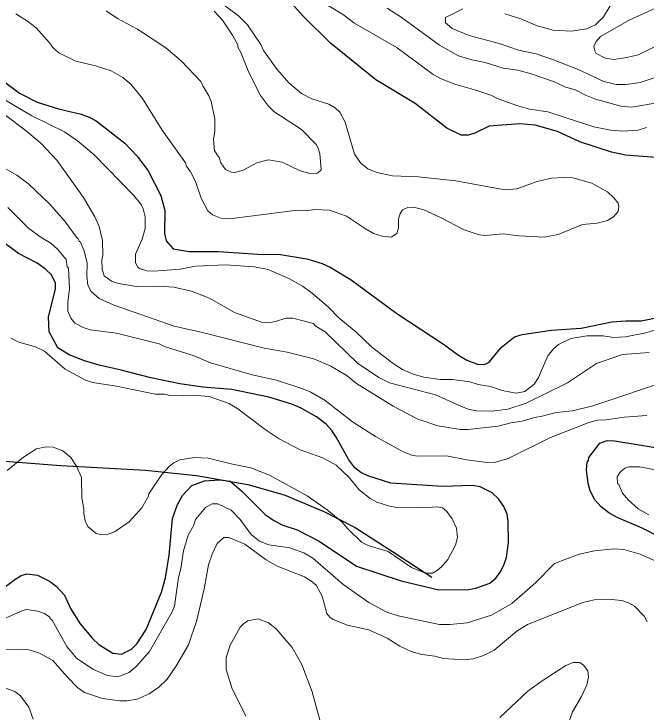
# Model space of a CAD drawing. Extents: x 598.3 to 623.2, y 6902.2 to 6930.1.
# Drawn here: x 600.502 to 602.248, y 6908.773 to 6910.701 of the extents above; entities that cross this region are included whole.
import ezdxf

# ---------------------------------------------------------------- set-up
doc = ezdxf.new("R2010")
doc.units = 0
doc.header["$LTSCALE"] = 0.032
for name, color, linetype, lineweight in [('1', 7, 'Continuous', 25), ('2', 7, 'Continuous', 13), ('26', 7, 'Continuous', 25)]:
    doc.layers.add(name, color=color, linetype=linetype, lineweight=lineweight)

msp = doc.modelspace()

# ---------------------------------------------------------------- linework, layer by layer
at = {"layer": '1'}
for points in [[(602.2748, 6910.3048), (602.1909, 6910.3112), (602.1526, 6910.3195), (602.0647, 6910.3476), (602.0038, 6910.3763), (601.9415, 6910.394), (601.8996, 6910.3978), (601.8146, 6910.3908), (601.7753, 6910.372), (601.7568, 6910.3664), (601.7373, 6910.3664), (601.6975, 6910.3859), (601.6103, 6910.4534), (601.5015, 6910.5187), (601.3761, 6910.62), (601.3022, 6910.6944), (601.2433, 6910.7599)], [(600.4284, 6910.5484), (600.5177, 6910.4827), (600.5661, 6910.4578), (600.6248, 6910.4392), (600.6879, 6910.4247), (600.7096, 6910.4164), (600.7294, 6910.4056), (600.8083, 6910.3442), (600.8426, 6910.3083), (600.8732, 6910.2674), (600.9079, 6910.1997), (600.9189, 6910.1583), (600.9182, 6910.0948), (600.9222, 6910.0744), (600.942, 6910.0526), (600.9864, 6910.0449), (601.0674, 6910.0449), (601.1894, 6910.0369), (601.2325, 6910.0376), (601.3108, 6910.0249), (601.3529, 6910.012), (601.375, 6910.0019), (601.4334, 6909.9665), (601.5598, 6909.8735), (601.6886, 6909.7893), (601.7299, 6909.7587), (601.7526, 6909.7451), (601.7822, 6909.7335), (601.8019, 6909.7325), (601.8145, 6909.7395), (601.848, 6909.78), (601.885, 6909.8095), (601.906, 6909.8159)], [(601.8668, 6909.2989), (601.8644, 6909.3196), (601.8553, 6909.341), (601.8403, 6909.3615), (601.8231, 6909.3787), (601.7894, 6909.3948), (601.7684, 6909.3989), (601.6864, 6909.3958), (601.5434, 6909.4054), (601.4799, 6909.4257), (601.4603, 6909.4348), (601.4438, 6909.4474), (601.4269, 6909.4693), (601.3924, 6909.532), (601.3797, 6909.5509), (601.3646, 6909.5676), (601.3379, 6909.5885), (601.2956, 6909.6125), (601.2698, 6909.6231), (601.2056, 6909.6428), (601.1043, 6909.6637), (601.0237, 6909.6701), (600.9602, 6909.679), (600.88, 6909.6958), (600.7981, 6909.7176), (600.7375, 6909.7306), (600.6972, 6909.7429), (600.6549, 6909.7597), (600.623, 6909.7793), (600.5993, 6909.8233), (600.5975, 6909.8646), (600.617, 6909.941), (600.617, 6909.9572), (600.6055, 6909.9804), (600.5889, 6909.9961), (600.5665, 6910.0127), (600.5144, 6910.0397), (600.4311, 6910.1014)], [(601.906, 6909.8159), (601.987, 6909.8273), (602.0685, 6909.8335), (602.1532, 6909.8509), (602.1925, 6909.8539), (602.2347, 6909.8532), (602.2758, 6909.8618)], [(602.3426, 6909.2275), (602.2371, 6909.2807), (602.1683, 6909.3106), (602.1451, 6909.323), (602.124, 6909.3393), (602.1063, 6909.3587), (602.0933, 6909.3836), (602.0878, 6909.4041), (602.0839, 6909.442), (602.0854, 6909.463), (602.0894, 6909.4681), (602.0896, 6909.4762), (602.1203, 6909.5155), (602.1405, 6909.5228), (602.1618, 6909.522), (602.3075, 6909.4985)], [(600.4565, 6909.1044), (600.504, 6909.1393), (600.5217, 6909.1497), (600.5377, 6909.1545), (600.5668, 6909.1512), (600.5999, 6909.1347), (600.6184, 6909.1207), (600.6413, 6909.0954), (600.6583, 6909.0591), (600.6852, 6909.0167), (600.7186, 6908.9762), (600.7363, 6908.9599), (600.7754, 6908.9353), (600.7994, 6908.9329), (600.8269, 6908.947), (600.8417, 6908.9609), (600.867, 6909.0005), (600.9098, 6909.1036), (600.9207, 6909.1439), (600.9312, 6909.2066), (600.9399, 6909.3076), (600.9536, 6909.3463), (600.9676, 6909.3714), (600.9938, 6909.3985), (601.0282, 6909.4111), (601.0706, 6909.4143), (601.0992, 6909.4107), (601.1304, 6909.3842), (601.1961, 6909.3184), (601.2197, 6909.3021), (601.2449, 6909.2892), (601.2843, 6909.2758), (601.3453, 6909.2445), (601.4478, 6909.1762), (601.5713, 6909.1357), (601.6755, 6909.1109), (601.7571, 6909.1117), (601.7781, 6909.1149), (601.8167, 6909.1287), (601.8333, 6909.1429), (601.8451, 6909.1588), (601.8554, 6909.1786), (601.8621, 6909.2001), (601.8676, 6909.24), (601.8668, 6909.2989)]]:
    msp.add_lwpolyline(points, dxfattribs=at)
at = {"layer": '2'}
for points in [[(601.8583, 6910.7016), (601.9023, 6910.6874), (601.9472, 6910.6679), (601.9914, 6910.6566), (602.0407, 6910.6537), (602.0844, 6910.6598), (602.1086, 6910.6711), (602.1309, 6910.6928), (602.1672, 6910.7549)], [(600.9118, 6910.3799), (600.9761, 6910.29), (600.979, 6910.2811), (600.99, 6910.2653), (601.0038, 6910.2387), (601.0193, 6910.1925), (601.0377, 6910.1575), (601.0505, 6910.1459), (601.0738, 6910.1368), (601.0975, 6910.1356), (601.2854, 6910.159), (601.3075, 6910.1575), (601.3333, 6910.1608), (601.3734, 6910.159), (601.4203, 6910.1428), (601.47, 6910.1091), (601.495, 6910.0949), (601.5188, 6910.087), (601.5439, 6910.0847), (601.5593, 6910.0948), (601.5641, 6910.1095), (601.5642, 6910.1343), (601.5689, 6910.15), (601.5754, 6910.1597), (601.5903, 6910.1664), (601.6062, 6910.1671), (601.634, 6910.1597), (601.678, 6910.1402), (601.7459, 6910.1046), (601.7868, 6910.0908), (601.8046, 6910.0895), (601.8533, 6910.0936), (601.8967, 6910.0879), (601.9666, 6910.0847), (602.0048, 6910.0919), (602.0728, 6910.1195), (602.1127, 6910.1234), (602.1416, 6910.1305), (602.1581, 6910.1411), (602.1709, 6910.1555), (602.1728, 6910.1696), (602.1709, 6910.1782), (602.1594, 6910.1936), (602.1413, 6910.2102), (602.0982, 6910.2336), (602.0461, 6910.2482), (602.021, 6910.2498), (601.987, 6910.2474), (601.9471, 6910.2379), (601.8914, 6910.2182), (601.8579, 6910.215), (601.7223, 6910.2401), (601.6194, 6910.2513), (601.5472, 6910.2536), (601.5041, 6910.2631), (601.4796, 6910.2737), (601.4602, 6910.2891), (601.4424, 6910.3142), (601.4168, 6910.4025), (601.4017, 6910.4299), (601.3889, 6910.4419), (601.3717, 6910.452), (601.3248, 6910.4663), (601.2963, 6910.481), (601.2615, 6910.511), (601.2293, 6910.5472), (601.1911, 6910.6), (601.1843, 6910.6166), (601.1468, 6910.6711), (601.1225, 6910.6961), (601.0614, 6910.7419)], [(601.3283, 6910.7504), (601.4119, 6910.6982), (601.4409, 6910.6765), (601.5609, 6910.6075), (601.6602, 6910.5337), (601.6821, 6910.5218), (601.7202, 6910.5067), (601.7776, 6910.491), (601.819, 6910.4768), (601.8396, 6910.4666), (601.8938, 6910.4469), (601.9262, 6910.4384), (601.9764, 6910.4304), (602.1033, 6910.3897), (602.1496, 6910.3801), (602.1836, 6910.3769), (602.226, 6910.38), (602.2489, 6910.3873)], [(602.2842, 6910.4566), (602.2078, 6910.4433), (602.178, 6910.4464), (602.1088, 6910.4654), (602.0806, 6910.4764), (602.052, 6910.4918), (602.0234, 6910.5), (601.9921, 6910.5145), (601.9311, 6910.5356), (601.8934, 6910.5459), (601.8532, 6910.5514), (601.8035, 6910.5671), (601.7671, 6910.5745), (601.7296, 6910.5853), (601.6775, 6910.615), (601.572, 6910.6919), (601.5333, 6910.7168)], [(602.2946, 6910.5332), (602.2315, 6910.5114), (602.1928, 6910.5059), (602.165, 6910.5063), (602.1317, 6910.5141), (602.0601, 6910.5481), (601.9922, 6910.5747), (601.9446, 6910.5905), (601.8956, 6910.6012), (601.8424, 6910.6197), (601.7594, 6910.642), (601.7129, 6910.6611), (601.6943, 6910.6761), (601.6939, 6910.691), (601.7415, 6910.7152)], [(602.2848, 6910.6166), (602.226, 6910.5885), (602.195, 6910.5805), (602.1592, 6910.5752), (602.1349, 6910.579), (602.1106, 6910.5916), (602.1066, 6910.599), (602.1041, 6910.6115), (602.1104, 6910.6251), (602.1218, 6910.6391), (602.2018, 6910.6843), (602.2843, 6910.7215)], [(600.5072, 6910.7013), (600.5393, 6910.6812), (600.5634, 6910.6627), (600.6001, 6910.6214), (600.6091, 6910.6082), (600.6264, 6910.5935), (600.6732, 6910.5705), (600.7269, 6910.5574), (600.7706, 6910.5436), (600.8032, 6910.5257), (600.826, 6910.5061), (600.857, 6910.4671), (600.9118, 6910.3799)], [(601.0546, 6910.7091), (601.0782, 6910.6837), (601.1055, 6910.6426), (601.1203, 6910.6158), (601.1206, 6910.6091), (601.129, 6910.5946), (601.151, 6910.5392), (601.1828, 6910.4755), (601.2055, 6910.4464), (601.2198, 6910.4321), (601.2966, 6910.382), (601.3368, 6910.3402), (601.3427, 6910.3307), (601.3471, 6910.3156), (601.3505, 6910.2707), (601.3405, 6910.261), (601.3234, 6910.2599), (601.2929, 6910.2679), (601.2426, 6910.2914), (601.2048, 6910.2984), (601.1726, 6910.2897), (601.1347, 6910.2693), (601.112, 6910.2628), (601.1025, 6910.2644), (601.0862, 6910.2716), (601.0731, 6910.2899), (601.0686, 6910.3047), (601.0558, 6910.3229), (601.0533, 6910.3552), (601.0573, 6910.3766), (601.0573, 6910.4111), (601.0469, 6910.4592), (601.0407, 6910.4748), (601.0235, 6910.5021), (601.0185, 6910.5144), (600.9635, 6910.5718), (600.9211, 6910.6072), (600.843, 6910.6592), (600.7883, 6910.6887), (600.7565, 6910.7094)], [(602.2973, 6909.8361), (602.2476, 6909.82), (602.1916, 6909.8095), (602.1581, 6909.8078), (602.1294, 6909.8118), (602.0848, 6909.8118), (602.0404, 6909.8046), (602.0061, 6909.7881), (601.9922, 6909.7761), (601.9768, 6909.7566), (601.9511, 6909.6972), (601.9388, 6909.6789), (601.9128, 6909.6584), (601.8893, 6909.6532), (601.8505, 6909.6613), (601.8183, 6909.6717), (601.7841, 6909.6775), (601.7614, 6909.6848), (601.7137, 6909.6912), (601.679, 6909.6914), (601.6343, 6909.6978), (601.6049, 6909.7064), (601.5757, 6909.7186), (601.5494, 6909.7352), (601.4892, 6909.7814), (601.4462, 6909.8229), (601.4006, 6909.8612), (601.3695, 6909.8923), (601.3219, 6909.9326), (601.2992, 6909.9488), (601.2633, 6909.9695), (601.2045, 6909.9956), (601.1661, 6910.0028), (601.0876, 6910.0085), (601.0033, 6910.0044), (600.9612, 6909.9966), (600.8884, 6909.9908), (600.869, 6909.9919), (600.8491, 6909.9981), (600.8438, 6910.002), (600.8373, 6910.014), (600.8382, 6910.0374), (600.8558, 6910.0789), (600.8647, 6910.1082), (600.8647, 6910.1408), (600.859, 6910.1631), (600.8533, 6910.1745), (600.8326, 6910.2002), (600.7226, 6910.3126), (600.6772, 6910.3508), (600.6416, 6910.3751), (600.5513, 6910.4194), (600.442, 6910.4838)], [(600.4797, 6910.4204), (600.5323, 6910.3812), (600.5762, 6910.344), (600.6206, 6910.2971), (600.6938, 6910.1938), (600.7253, 6910.1408), (600.7378, 6910.1141), (600.7465, 6910.0757), (600.7474, 6910.0338), (600.745, 6910.0216), (600.7453, 6909.995), (600.7516, 6909.9776), (600.7719, 6909.9634), (600.7911, 6909.9565), (600.8402, 6909.9479), (600.9016, 6909.9495), (600.944, 6909.9461), (600.9921, 6909.935), (601.0418, 6909.916), (601.1111, 6909.8764)], [(600.4651, 6910.2812), (600.5102, 6910.2562), (600.5428, 6910.2309), (600.6004, 6910.1766), (600.6419, 6910.1294), (600.6772, 6910.0807), (600.68, 6910.0796), (600.6817, 6910.0728), (600.6851, 6910.0722), (600.6964, 6910.0464), (600.7044, 6910.0129), (600.7037, 6909.9777), (600.7061, 6909.9521), (600.7154, 6909.9343), (600.7374, 6909.9151), (600.7764, 6909.8972), (600.9443, 6909.8385), (601.0231, 6909.8208), (601.1927, 6909.7776), (601.2571, 6909.7672), (601.3308, 6909.7487), (601.3777, 6909.7286), (601.4222, 6909.7011), (601.4484, 6909.6802), (601.5495, 6909.6175), (601.6154, 6909.583), (601.6724, 6909.5634), (601.7352, 6909.5536)], [(602.2501, 6909.5924), (602.1872, 6909.5875), (602.1378, 6909.5796), (602.1129, 6909.5795), (602.0896, 6909.5725), (601.9845, 6909.5315), (601.8667, 6909.4733), (601.8291, 6909.4618), (601.8016, 6909.463), (601.753, 6909.4695), (601.6972, 6909.4807), (601.6154, 6909.4792), (601.6006, 6909.4821), (601.577, 6909.4916), (601.5007, 6909.5338), (601.4371, 6909.5742), (601.3612, 6909.6333), (601.3216, 6909.6562), (601.2968, 6909.667), (601.2269, 6909.6897), (601.1603, 6909.7039), (601.0452, 6909.7377), (600.9973, 6909.7576), (600.9176, 6909.7828), (600.9028, 6909.7898), (600.7857, 6909.8191), (600.7123, 6909.8289), (600.6931, 6909.8353), (600.6698, 6909.8471), (600.6589, 6909.8608), (600.6511, 6909.8799), (600.6511, 6909.905), (600.6559, 6909.9429), (600.6526, 6909.9993), (600.6494, 6910.0027), (600.6462, 6910.0228), (600.6222, 6910.0511), (600.6037, 6910.068), (600.5746, 6910.0851), (600.5422, 6910.1093), (600.4855, 6910.1668)], [(601.1111, 6909.8764), (601.1883, 6909.8491), (601.2053, 6909.8483), (601.2244, 6909.8515), (601.2531, 6909.8611), (601.2725, 6909.8612), (601.3291, 6909.8459), (601.3343, 6909.8399), (601.3613, 6909.8227), (601.4511, 6909.7364), (601.5098, 6909.6965), (601.5393, 6909.6825), (601.6668, 6909.6495), (601.7384, 6909.6164), (601.7598, 6909.6087), (601.7805, 6909.6046), (601.8225, 6909.6037), (601.8664, 6909.6093), (601.9164, 6909.626), (602.0307, 6909.6824), (602.1111, 6909.7356), (602.1829, 6909.7609), (602.2565, 6909.7664)], [(600.4938, 6909.8057), (600.5155, 6909.7947), (600.5618, 6909.7819), (600.5865, 6909.77), (600.6437, 6909.7203), (600.6996, 6909.6896), (600.7188, 6909.6832), (600.7854, 6909.6734), (600.892, 6909.6508), (600.9177, 6909.6508), (600.933, 6909.6475), (600.9691, 6909.6459), (601.0071, 6909.6475), (601.0415, 6909.6442), (601.0965, 6909.6247), (601.1203, 6909.6104), (601.1955, 6909.5535), (601.2346, 6909.5272), (601.2926, 6909.4975), (601.3556, 6909.4749), (601.3919, 6909.4545), (601.428, 6909.421), (601.4555, 6909.387), (601.4857, 6909.3623), (601.5045, 6909.3526), (601.5393, 6909.3417), (601.5587, 6909.3383), (601.6308, 6909.3366), (601.6709, 6909.3399), (601.6858, 6909.3365), (601.6979, 6909.3267), (601.7129, 6909.3069), (601.7248, 6909.2804), (601.7276, 6909.255), (601.722, 6909.2341), (601.7006, 6909.1938), (601.6825, 6909.1733), (601.6691, 6909.1625), (601.6578, 6909.1569), (601.6384, 6909.1562), (601.5998, 6909.1723), (601.5358, 6909.2164), (601.4801, 6909.2332), (601.4623, 6909.242), (601.4238, 6909.2785)], [(601.7352, 6909.5536), (601.7557, 6909.5536), (601.8395, 6909.5623), (601.8744, 6909.5713), (601.906, 6909.5763), (601.9398, 6909.5867), (601.9614, 6909.5898), (602.0001, 6909.6006), (602.0452, 6909.6046), (602.1006, 6909.6188), (602.3212, 6909.6919)], [(601.4238, 6909.2785), (601.4076, 6909.298), (601.3672, 6909.3317), (601.3121, 6909.37), (601.2075, 6909.4276), (601.1564, 6909.4476), (601.1054, 6909.4573), (601.0382, 6909.4742), (601.0008, 6909.4759), (600.96, 6909.4693), (600.9436, 6909.4611), (600.9313, 6909.4518), (600.9107, 6909.4287), (600.8749, 6909.3755), (600.8741, 6909.3694), (600.8553, 6909.3371), (600.8204, 6909.298), (600.7794, 6909.2709), (600.7581, 6909.2627), (600.7412, 6909.2631), (600.7292, 6909.2661), (600.7064, 6909.2855), (600.6983, 6909.301), (600.6948, 6909.3211), (600.6955, 6909.3335), (600.6899, 6909.3642), (600.6882, 6909.4206), (600.6751, 6909.4516), (600.6588, 6909.4755), (600.6372, 6909.4945), (600.6108, 6909.5042), (600.5906, 6909.5058), (600.5647, 6909.4999), (600.5283, 6909.477), (600.483, 6909.4397)], [(602.307, 6909.4355), (602.2298, 6909.4499), (602.2004, 6909.4499), (602.1891, 6909.4468), (602.1763, 6909.4355), (602.168, 6909.4221), (602.1693, 6909.4042), (602.1728, 6909.4012), (602.1827, 6909.3777), (602.1997, 6909.3583), (602.2261, 6909.3338), (602.2557, 6909.3179)], [(600.9828, 6909.2612), (600.9985, 6909.2894), (601.0037, 6909.3046), (601.0307, 6909.3382), (601.0494, 6909.3479), (601.0654, 6909.3479), (601.1019, 6909.3303), (601.1273, 6909.3047), (601.1576, 6909.2632), (601.1807, 6909.245), (601.2056, 6909.2344), (601.2644, 6909.2266), (601.3029, 6909.2122), (601.3277, 6909.1982), (601.4106, 6909.1265), (601.482, 6909.0757), (601.532, 6909.0483), (601.5631, 6909.0389), (601.6772, 6909.0145), (601.706, 6909.0145), (601.7538, 6909.0194), (601.8208, 6909.0407), (601.8777, 6909.0729), (601.9429, 6909.1294), (601.9948, 6909.1836), (602.0635, 6909.2085), (602.1055, 6909.2178), (602.1597, 6909.2233), (602.1869, 6909.2218), (602.2318, 6909.2091), (602.3086, 6909.1749)], [(600.4421, 6909.0161), (600.5269, 6909.0535), (600.5364, 6909.0557), (600.5682, 6909.0518), (600.5865, 6909.0451), (600.6008, 6909.0353), (600.6012, 6909.0321), (600.6074, 6909.0271), (600.6477, 6908.9537), (600.676, 6908.9207), (600.7213, 6908.8903), (600.7604, 6908.8734), (600.7886, 6908.8704), (600.8206, 6908.8825), (600.8406, 6908.8997), (600.8762, 6908.9403), (600.9391, 6909.0493), (600.9456, 6909.0655), (600.9562, 6909.1446), (600.9634, 6909.1692), (600.97, 6909.2179), (600.9828, 6909.2612)], [(600.4598, 6908.9448), (600.522, 6908.9465), (600.5431, 6908.9447), (600.5707, 6908.9365), (600.6096, 6908.915), (600.6487, 6908.8699), (600.6781, 6908.8401), (600.6966, 6908.8273), (600.7465, 6908.8105), (600.7946, 6908.8041), (600.8135, 6908.8041), (600.8423, 6908.8089), (600.8753, 6908.8231), (600.9026, 6908.8418), (600.9251, 6908.8641), (600.9488, 6908.8985), (600.9844, 6908.9584), (601.0072, 6909.0264), (601.0273, 6909.1135), (601.0396, 6909.1791), (601.0495, 6909.2092), (601.0637, 6909.2384), (601.0819, 6909.2548), (601.0956, 6909.2554), (601.1402, 6909.2365), (601.1987, 6909.1933)], [(601.1987, 6909.1933), (601.2293, 6909.1758), (601.3043, 6909.146), (601.3225, 6909.1354), (601.3366, 6909.1237), (601.3538, 6909.0925), (601.3665, 6909.045), (601.3743, 6909.0352), (601.3833, 6909.0288), (601.4231, 6909.0129), (601.4826, 6908.9998), (601.5328, 6908.9771), (601.5676, 6908.9544), (601.5992, 6908.9402), (601.6282, 6908.9317), (601.6642, 6908.927), (601.6883, 6908.9206), (601.746, 6908.9174), (601.7704, 6908.9203), (601.7987, 6908.9293), (601.8286, 6908.9439), (601.8909, 6908.9965), (601.9201, 6909.0151), (602.0734, 6909.0754), (602.1046, 6909.0824), (602.1514, 6909.0841), (602.1807, 6909.0809), (602.1999, 6909.0746), (602.2165, 6909.0654), (602.2432, 6909.0379), (602.2512, 6909.022)], [(601.3507, 6908.7379), (601.3261, 6908.8291), (601.2969, 6908.9039), (601.2704, 6908.9511), (601.2261, 6909.0028), (601.205, 6909.0192), (601.1768, 6909.0306), (601.1479, 6909.0249), (601.1358, 6909.0169), (601.127, 6909.0072), (601.0997, 6908.9576), (601.0882, 6908.9233), (601.0882, 6908.8904), (601.1038, 6908.8398), (601.1429, 6908.7617)], [(602.0304, 6908.7317), (602.0448, 6908.7738), (602.0701, 6908.8161), (602.0844, 6908.8479), (602.0886, 6908.8694), (602.0871, 6908.8868), (602.0756, 6908.9021), (602.0655, 6908.9101), (602.0469, 6908.9093), (602.0265, 6908.9016), (601.961, 6908.8592), (601.9215, 6908.8303), (601.8438, 6908.7582)], [(600.5554, 6908.7533), (600.5427, 6908.7868), (600.5202, 6908.8181), (600.504, 6908.8298), (600.4761, 6908.8396)]]:
    msp.add_lwpolyline(points, dxfattribs=at)
at = {"layer": '26'}
msp.add_lwpolyline([(598.6965, 6910.2676), (598.8097, 6910.1457), (598.8985, 6910.0708), (598.9734, 6910.015), (599.0936, 6909.9349), (599.2172, 6909.8618), (599.3844, 6909.7678), (599.5133, 6909.7086), (599.6578, 6909.6459), (599.8023, 6909.5884), (599.9417, 6909.5518), (600.1959, 6909.5031), (600.4049, 6909.4717), (600.6313, 6909.4543), (600.8656, 6909.441), (601.0058, 6909.4263), (601.1477, 6909.4018), (601.2488, 6909.3725), (601.3581, 6909.3268), (601.4445, 6909.2828), (601.5472, 6909.2159), (601.6565, 6909.1458)], dxfattribs=at)

doc.saveas('drawing.dxf')
